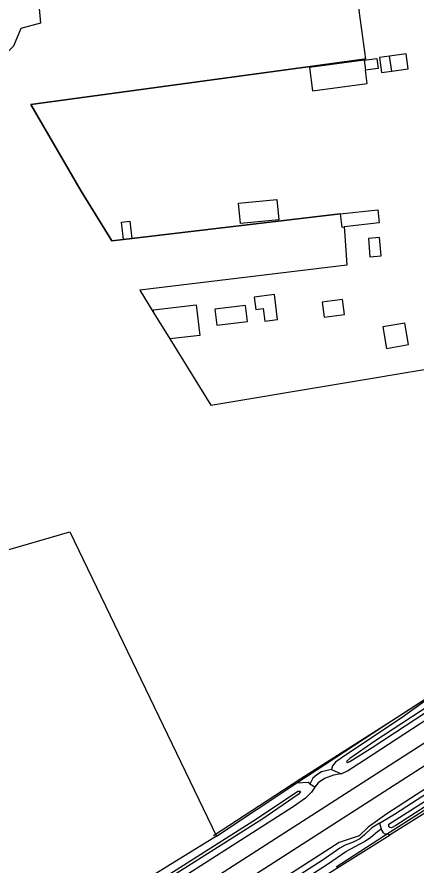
# Model space of a CAD drawing. Extents: x 136000 to 141014, y 402000 to 403500.
# Drawn here: x 140522.7 to 140600.6, y 402908 to 403073.4 of the extents above; entities that cross this region are included whole.
import ezdxf

# ---------------------------------------------------------------- set-up
doc = ezdxf.new("R2010")
doc.units = 0
for name, color, linetype in [('gg-afsc-erfafscheiding', 7, 'Continuous'), ('gg-afsc-hekwerk', 7, 'Continuous'), ('gg-aspt-spoorlijn', 7, 'Continuous'), ('gg-bbg-bijgebouw', 7, 'Continuous'), ('gg-bbg-luifel en loopbrug', 7, 'Continuous'), ('gg-bbg-open loods', 7, 'Continuous'), ('gg-bbg-overig bouwwerk', 7, 'Continuous'), ('gg-knt-BGT kruinlijn', 7, 'Continuous'), ('gg-knt-verharding', 7, 'Continuous'), ('gg-kntw-bovenkant insteek waterloop', 7, 'Continuous'), ('gg-kntw-waterlijn', 7, 'Continuous'), ('gt-grn-groengrens', 7, 'Continuous')]:
    doc.layers.add(name, color=color, linetype=linetype)

msp = doc.modelspace()

# ---------------------------------------------------------------- linework, layer by layer
at = {"layer": 'gg-afsc-erfafscheiding'}
msp.add_line((140545.18, 403030.19), (140585.81, 403034.98), dxfattribs=at)
for points in [[(140548.48, 403110.68), (140551.3, 403114.72), (140574.2, 403116.49), (140575.91, 403096.53), (140580.1, 403097.09), (140586.14, 403098.02), (140587.03, 403093.56), (140589.65, 403073.18), (140589.96, 403070.88), (140590.73, 403065.15), (140590.48, 403065.12), (140525.47, 403056.29), (140535.3, 403039.43), (140541.26, 403029.73), (140543.52, 403029.99)], [(140527.65, 403076.77), (140527.06, 403075.06), (140527.35, 403072.14), (140523.49, 403071.12), (140522.04, 403067.66), (140520.02, 403065.58)], [(140586.57, 403032.45), (140586.68, 403030.74), (140587.12, 403024.95), (140546.7, 403020.11), (140549.46, 403015.64)], [(140552.6, 403010.58), (140560.59, 402997.7), (140606.08, 403005.27), (140607.23, 402997.14), (140618.99, 402998.88)]]:
    msp.add_lwpolyline(points, dxfattribs=at)
at = {"layer": 'gg-afsc-hekwerk'}
for p, q in [((140590.48, 403065.12), (140590.73, 403065.15)), ((140585.81, 403034.98), (140545.18, 403030.19)), ((140545.18, 403030.19), (140543.52, 403029.99))]:
    msp.add_line(p, q, dxfattribs=at)
for points in [[(140543.52, 403029.99), (140541.26, 403029.73), (140535.3, 403039.43), (140525.47, 403056.29), (140590.48, 403065.12)], [(140586.68, 403030.74), (140587.12, 403024.95), (140546.7, 403020.11), (140549.46, 403015.64)], [(140561.1, 402913.77), (140573.04, 402921.56), (140578.13, 402924.84), (140595.83, 402936.11), (140608.35, 402944.24), (140628.36, 402957.22), (140635.81, 402962.15), (140647.93, 402969.76), (140650.86, 402971.61)], [(140650.65, 402949.49), (140648.26, 402948.08), (140643.03, 402944.93), (140637.61, 402941.26), (140626.93, 402934.51), (140616.54, 402927.75), (140603.41, 402919.4), (140595.57, 402914.39), (140585.01, 402907.6)]]:
    msp.add_lwpolyline(points, dxfattribs=at)
at = {"layer": 'gg-aspt-spoorlijn'}
for points in [[(140378.07, 402787.34), (140409.94, 402808.02), (140499.81, 402865.75), (140556.11, 402902.16), (140635.02, 402952.86), (140659.43, 402968.76), (140910.23, 403130.2), (140942.71, 403150.91), (140964.57, 403165.21), (140982.95, 403177.01), (140993.83, 403184.1), (141000, 403188.01)], [(140386.42, 402788.21), (140462.42, 402837.34), (140502.19, 402862.83), (140540.42, 402887.42), (140566.77, 402904.56), (140660.2, 402964.59), (140675.8, 402974.73), (140691.93, 402985.01), (140709.07, 402996.24), (140766.04, 403032.84), (140786.06, 403045.84), (140821.88, 403068.79), (140950.44, 403151.66), (140995.97, 403180.81), (141000, 403183.41)]]:
    msp.add_lwpolyline(points, dxfattribs=at)
at = {"layer": 'gg-bbg-bijgebouw'}
msp.add_line((140590.47, 403064.95), (140590.73, 403062.97), dxfattribs=at)
for points in [[(140590.47, 403064.95), (140579.79, 403063.52), (140580.4, 403058.99), (140591.07, 403060.42), (140590.73, 403062.97)], [(140565.99, 403037.07), (140573.46, 403037.8), (140573.85, 403033.82), (140566.38, 403033.09), (140565.99, 403037.07)], [(140585.81, 403034.98), (140593.14, 403035.79), (140593.43, 403033.21), (140586.57, 403032.45)], [(140585.81, 403034.98), (140586.1, 403032.39), (140586.57, 403032.45)]]:
    msp.add_lwpolyline(points, dxfattribs=at)
at = {"layer": 'gg-bbg-luifel en loopbrug'}
for p, q in [((140595.85, 403062.8), (140595.44, 403065.72)), ((140543.52, 403029.99), (140545.18, 403030.19))]:
    msp.add_line(p, q, dxfattribs=at)
for points in [[(140595.85, 403062.8), (140599.07, 403063.26), (140598.65, 403066.18), (140595.44, 403065.72)], [(140590.47, 403064.95), (140592.95, 403065.28), (140593.21, 403063.3), (140590.73, 403062.97)], [(140543.52, 403029.99), (140543.13, 403033.36), (140544.78, 403033.56), (140545.18, 403030.19)], [(140573.02, 403019.23), (140569.04, 403018.76), (140569.33, 403016.33), (140570.78, 403016.51), (140571.08, 403014.06), (140573.6, 403014.36), (140573.02, 403019.23)], [(140599.15, 403009.47), (140598.42, 403013.68), (140594.12, 403012.93), (140594.85, 403008.72), (140599.15, 403009.47)]]:
    msp.add_lwpolyline(points, dxfattribs=at)
at = {"layer": 'gg-bbg-open loods'}
msp.add_line((140549.46, 403015.64), (140552.6, 403010.58), dxfattribs=at)
msp.add_lwpolyline([(140549.46, 403015.64), (140549.41, 403016.24), (140557.69, 403017.21), (140558.39, 403011.26), (140552.6, 403010.58)], dxfattribs=at)
at = {"layer": 'gg-bbg-overig bouwwerk'}
for points in [[(140595.44, 403065.72), (140593.46, 403065.44), (140593.87, 403062.52), (140595.85, 403062.8)], [(140591.31, 403030.16), (140591.62, 403026.6), (140593.78, 403026.79), (140593.48, 403030.35), (140591.31, 403030.16)], [(140582.66, 403014.82), (140584.66, 403015.08), (140586.66, 403015.35), (140586.27, 403018.29), (140584.27, 403018.03), (140582.27, 403017.77), (140582.66, 403014.82)], [(140561.37, 403016.39), (140561.74, 403013.26), (140567.73, 403013.97), (140567.36, 403017.1), (140561.37, 403016.39)]]:
    msp.add_lwpolyline(points, dxfattribs=at)
at = {"layer": 'gg-knt-BGT kruinlijn'}
for p, q in [((140584.52, 402925.52), (140582.75, 402924.87)), ((140585.98, 402925.78), (140584.52, 402925.52)), ((140581.49, 402924.04), (140580.85, 402923.15)), ((140582.75, 402924.87), (140581.49, 402924.04))]:
    msp.add_line(p, q, dxfattribs=at)
at = {"layer": 'gg-knt-verharding'}
for points in [[(140451.23, 402956.11), (140455.25, 402950.39), (140533.09, 402972.95), (140561.65, 402913.6)], [(140655.92, 402957.76), (140652.56, 402955.65), (140650.51, 402954.19), (140649.51, 402952.63), (140648.34, 402951.5), (140644.38, 402950.05), (140594.92, 402918), (140591.26, 402915.4), (140589.48, 402913.69), (140585.6, 402912.4), (140564.96, 402899.1)], [(140577.34, 402924.03), (140595.83, 402936.11), (140606.94, 402943.26)]]:
    msp.add_lwpolyline(points, dxfattribs=at)
at = {"layer": 'gg-kntw-bovenkant insteek waterloop'}
for p, q in [((140584.08, 402926.6), (140585.98, 402925.78)), ((140561.65, 402913.6), (140577.34, 402924.03)), ((140580.85, 402923.15), (140579.86, 402923.78)), ((140593.45, 402916.17), (140593.82, 402915.05))]:
    msp.add_line(p, q, dxfattribs=at)
for points in [[(140585.98, 402925.78), (140587.22, 402926.39), (140590.56, 402928.51), (140637.15, 402958.93), (140637.82, 402959.44), (140638.33, 402959.91)], [(140593.45, 402916.17), (140596.38, 402917.94), (140644.54, 402949.02), (140646.65, 402950.34), (140650.78, 402952.56)], [(140650.27, 402948.41), (140650.01, 402948.61), (140649.69, 402948.47), (140637.88, 402940.95), (140607.02, 402921), (140595.54, 402913.88)], [(140606.94, 402943.26), (140597.73, 402936.62), (140586.42, 402929.18), (140584.92, 402928.04), (140584.32, 402927.34), (140584.08, 402926.6)], [(140577.34, 402924.03), (140579.55, 402924.13), (140579.86, 402923.78)], [(140580.85, 402923.15), (140580.18, 402922.18), (140579.01, 402921.06), (140576.61, 402919.31), (140528.73, 402888.7), (140527.53, 402888.53)], [(140595.54, 402913.88), (140594.47, 402914.06), (140594.26, 402914.26), (140593.82, 402915.05)], [(140561.65, 402913.6), (140542.71, 402901.9), (140526.03, 402891.38)]]:
    msp.add_lwpolyline(points, dxfattribs=at)
at = {"layer": 'gg-kntw-waterlijn'}
for points in [[(140635.56, 402959.83), (140635.37, 402959.91), (140633.19, 402958.76), (140592.57, 402932.12), (140587.7, 402928.78), (140587.06, 402928.17), (140587.29, 402927.99), (140587.69, 402928.16), (140592.07, 402930.9), (140635.04, 402959.15), (140635.52, 402959.5), (140635.56, 402959.83)], [(140648.92, 402949.38), (140596.63, 402915.7), (140595.79, 402915.23), (140595.52, 402915.32), (140595.27, 402915.54), (140595.31, 402915.93), (140628.33, 402936.95), (140650.72, 402951.35)], [(140528.21, 402890.51), (140528.46, 402891.07), (140530.12, 402892.02), (140569.5, 402917.02), (140577.51, 402922.41), (140577.99, 402922.42), (140578.04, 402922.24), (140577.58, 402921.75), (140570.72, 402917.01), (140528.99, 402890.62), (140528.38, 402890.33), (140528.21, 402890.51)]]:
    msp.add_lwpolyline(points, dxfattribs=at)
at = {"layer": 'gt-grn-groengrens'}
for points in [[(140584.08, 402926.6), (140582.19, 402926.15), (140581.26, 402925.58), (140580.47, 402924.93), (140579.86, 402923.78)], [(140593.45, 402916.17), (140591.97, 402915.25), (140590.55, 402913.85), (140589.62, 402913.13), (140588.34, 402912.46), (140586.76, 402911.86), (140585.73, 402911.27), (140582.46, 402908.99), (140535.47, 402878.78)], [(140364.66, 402767.08), (140412.41, 402797.93), (140415.7, 402799.64), (140417.59, 402801.26), (140419.13, 402802.28), (140458.12, 402827.74), (140465.68, 402832.34), (140470.07, 402834.74), (140473.83, 402836.94), (140474.74, 402837.59), (140477.52, 402839.92), (140493.16, 402850.25), (140528.74, 402873.02), (140530.65, 402873.89), (140532.2, 402874.78), (140536.49, 402878.02), (140583.33, 402908.15), (140586.92, 402910.66), (140590.57, 402912.55), (140591.81, 402913.45), (140593.08, 402914.55), (140593.82, 402915.05)], [(140513.67, 402861.75), (140552.63, 402886.55), (140572.49, 402899.43), (140595.54, 402913.88)]]:
    msp.add_lwpolyline(points, dxfattribs=at)

doc.saveas('drawing.dxf')
